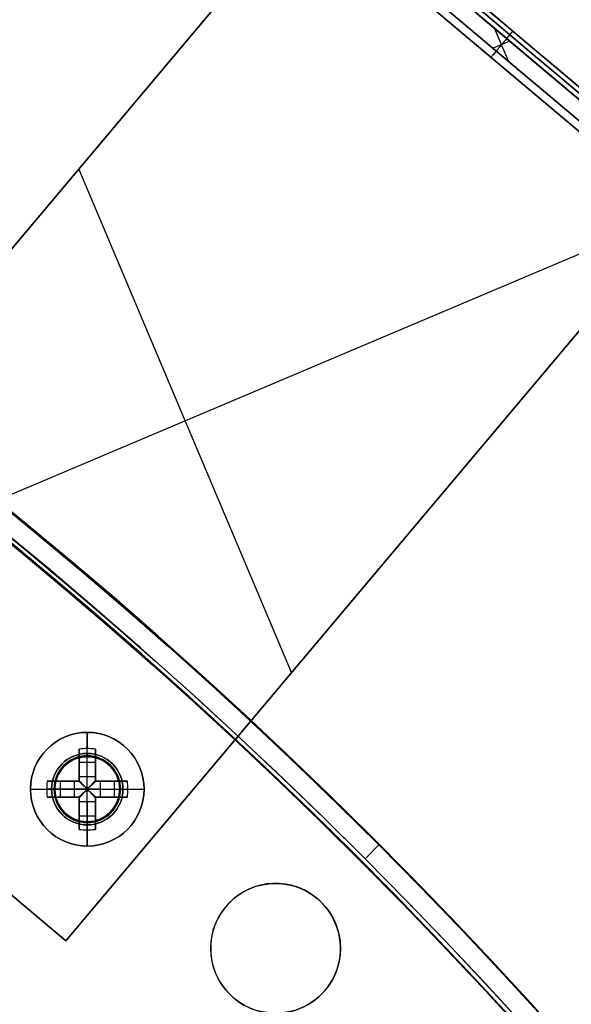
# Model space of a CAD drawing. Header units: millimetres. Extents: x -83 to 676, y -83 to 676.
# Tile 620 of 656: x 484 to 518, y 496 to 557. Entities that reach past the tile are written whole.
import ezdxf

# ---------------------------------------------------------------- set-up
doc = ezdxf.new("R2010")
doc.units = ezdxf.units.MM
doc.header["$MEASUREMENT"] = 0
doc.layers.add('IGES level 0', color=7, linetype='Continuous', true_color=0xff7878)

msp = doc.modelspace()

# ---------------------------------------------------------------- linework, layer by layer
at = {"layer": 'IGES level 0', "color": 5, "true_color": 0x1212ff}
for p, q in [((457.051, 604.576, -13.5), (571.788, 507.956, -13.5)), ((456.665, 604.118, -13.5), (571.401, 507.497, -13.5)), ((514.033, 555.807, -163.5), (514.42, 556.266, -163.5)), ((514.033, 555.807, 136.5), (514.42, 556.266, 136.5)), ((514.42, 556.266, -163.5), (514.42, 556.266, 136.5)), ((514.033, 555.807, -163.5), (514.033, 555.807, 136.5))]:
    msp.add_line(p, q, dxfattribs=at)
at = {"layer": 'IGES level 0', "color": 11, "true_color": 0xff7887}
for p, q in [((525.507, 546.145, 46.5), (502.559, 565.469, 46.5)), ((525.507, 546.145, 8), (502.559, 565.469, 8)), ((502.559, 565.469, 46.5), (525.507, 546.145, 46.5)), ((525.507, 546.145, 27.25), (502.559, 565.469, 27.25)), ((502.559, 565.469, 8), (525.507, 546.145, 8)), ((524.863, 545.38, 46.5), (501.915, 564.704, 46.5)), ((524.863, 545.38, 8), (501.915, 564.704, 8)), ((501.915, 564.704, 46.5), (524.863, 545.38, 46.5)), ((524.863, 545.38, 8), (501.915, 564.704, 8)), ((524.863, 545.38, 27.25), (501.915, 564.704, 27.25)), ((501.593, 564.322, 48), (463.911, 519.575, 48)), ((501.593, 564.322, 47), (463.911, 519.575, 47)), ((524.541, 544.998, 48), (501.593, 564.322, 48)), ((501.593, 564.322, 48), (524.541, 544.998, 48)), ((524.541, 544.998, 47), (501.593, 564.322, 47)), ((501.593, 564.322, 47), (524.541, 544.998, 47)), ((514.14, 554.41, 8), (513.282, 556.439, 8)), ((514.228, 555.643, 8), (513.194, 555.207, 8)), ((514.033, 555.807, 46.5), (514.033, 555.807, 8)), ((513.389, 555.042, 46.5), (513.389, 555.042, 8)), ((500.777, 516.778, 48), (487.675, 547.794, 48)), ((500.777, 516.778, 47), (487.675, 547.794, 47)), ((474.315, 523.876, 48), (524.467, 545.06, 48)), ((474.315, 523.876, 47), (524.467, 545.06, 47)), ((486.859, 500.251, 48), (524.541, 544.998, 48)), ((486.859, 500.251, 47), (524.541, 544.998, 47)), ((463.911, 519.575, 48), (486.859, 500.251, 48)), ((463.911, 519.575, 47), (486.859, 500.251, 47))]:
    msp.add_line(p, q, dxfattribs=at)
at = {"layer": 'IGES level 0', "color": 254, "true_color": 0xcad1ee}
for p, q in [((501.593, 564.322, 48), (463.911, 519.575, 48)), ((463.911, 519.575, 47), (501.593, 564.322, 47)), ((524.541, 544.998, 47), (486.859, 500.251, 47)), ((486.859, 500.251, 48), (524.541, 544.998, 48)), ((506.183, 523.198, 48), (506.183, 523.198, 47)), ((486.859, 500.251, 48), (463.911, 519.575, 48)), ((463.911, 519.575, 47), (486.859, 500.251, 47)), ((486.859, 500.251, 47.5), (463.911, 519.575, 47.5)), ((487.409, 511.433, 48), (487.409, 511.433, 47)), ((488.705, 511.522, 47), (488.705, 511.522, 45.8)), ((486.255, 510.108, 45.8), (486.255, 510.108, 47)), ((486.255, 510.108, 47), (486.255, 510.108, 45.8)), ((490.03, 510.369, 48), (490.03, 510.369, 47)), ((490.03, 510.369, 47), (490.03, 510.369, 48)), ((486.345, 508.812, 47), (486.345, 508.812, 48)), ((486.345, 508.812, 48), (486.345, 508.812, 47)), ((490.119, 509.073, 47), (490.119, 509.073, 45.8)), ((490.119, 509.073, 45.8), (490.119, 509.073, 47)), ((487.669, 507.659, 47), (487.669, 507.659, 45.8)), ((488.965, 507.748, 48), (488.965, 507.748, 47)), ((500.828, 503.657), (500.828, 503.657, -1.2)), ((495.929, 500.828, -1.2), (495.929, 500.828)), ((495.929, 500.828), (495.929, 500.828, -1.2)), ((486.859, 500.251, 47), (486.859, 500.251, 48)), ((486.859, 500.251, 47), (486.859, 500.251, 48)), ((503.657, 498.758), (503.657, 498.758, -1.2)), ((503.657, 498.758, -1.2), (503.657, 498.758))]:
    msp.add_line(p, q, dxfattribs=at)
at = {"layer": 'IGES level 0', "color": 1, "true_color": 0xff0808}
for p, q in [((488.187, 511.791, 48), (488.187, 513.091, 48)), ((487.687, 510.377, 48.463), (487.687, 512.065, 50.13)), ((487.687, 512.065, 50.13), (487.687, 510.377, 48.463)), ((488.187, 510.377, 48.463), (488.187, 512.091, 50.155)), ((488.687, 512.065, 50.13), (488.687, 510.377, 48.463)), ((488.687, 510.377, 48.463), (488.687, 512.065, 50.13)), ((487.687, 510.091, 49.699), (487.687, 511.629, 49.699)), ((487.687, 511.247, 49.322), (488.687, 511.247, 49.322)), ((487.687, 511.078, 49.155), (487.687, 511.078, 50.83)), ((488.187, 511.591, 47.8), (488.187, 511.591, 40)), ((488.187, 507.591, 40), (488.187, 511.591, 40)), ((488.187, 511.591, 40), (488.187, 511.591, 47.8)), ((488.687, 511.629, 49.699), (488.687, 510.091, 49.699)), ((488.687, 511.078, 49.155), (488.687, 511.078, 50.83)), ((485.713, 510.091, 50.13), (487.401, 510.091, 48.463)), ((487.401, 510.091, 48.463), (485.713, 510.091, 50.13)), ((486.149, 510.091, 49.699), (487.687, 510.091, 49.699)), ((486.531, 509.091, 49.322), (486.531, 510.091, 49.322)), ((486.7, 510.091, 49.155), (486.7, 510.091, 50.83)), ((487.401, 509.091, 48.463), (487.401, 510.091, 48.463)), ((487.401, 509.091, 48.463), (487.401, 510.091, 48.463)), ((487.687, 510.377, 48.463), (488.687, 510.377, 48.463)), ((487.687, 510.377, 48.463), (488.687, 510.377, 48.463)), ((487.687, 510.091, 51.128), (487.687, 510.091, 48.27)), ((487.687, 510.091, 48.27), (487.687, 510.091, 51.128)), ((488.687, 510.091, 51.128), (488.687, 510.091, 48.27)), ((488.687, 510.091, 49.699), (490.225, 510.091, 49.699)), ((488.687, 510.091, 48.27), (488.687, 510.091, 51.128)), ((488.973, 510.091, 48.463), (490.662, 510.091, 50.13)), ((488.973, 510.091, 48.463), (488.973, 509.091, 48.463)), ((490.662, 510.091, 50.13), (488.973, 510.091, 48.463)), ((488.973, 510.091, 48.463), (488.973, 509.091, 48.463)), ((489.674, 510.091, 49.155), (489.674, 510.091, 50.83)), ((489.843, 510.091, 49.322), (489.843, 509.091, 49.322)), ((484.687, 509.591, 48), (485.987, 509.591, 48)), ((487.401, 509.591, 48.463), (485.687, 509.591, 50.155)), ((486.187, 509.591, 47.8), (486.187, 509.591, 40)), ((486.187, 509.591, 40), (490.187, 509.591, 40)), ((488.285, 509.688, 48.18), (488.09, 509.688, 48.18)), ((488.09, 509.688, 48.18), (488.09, 509.493, 48.18)), ((488.09, 509.688, 48.18), (488.09, 509.493, 48.18)), ((488.285, 509.688, 48.18), (488.09, 509.688, 48.18)), ((488.09, 509.591, 48.18), (488.285, 509.591, 48.18)), ((488.09, 509.493, 48.18), (488.285, 509.493, 48.18)), ((488.09, 509.493, 48.18), (488.285, 509.493, 48.18)), ((488.187, 509.688, 48.18), (488.187, 509.493, 48.18)), ((488.285, 509.493, 48.18), (488.285, 509.688, 48.18)), ((488.285, 509.493, 48.18), (488.285, 509.688, 48.18)), ((488.973, 509.591, 48.463), (490.687, 509.591, 50.155)), ((490.187, 509.591, 47.8), (490.187, 509.591, 40)), ((490.387, 509.591, 48), (491.687, 509.591, 48)), ((487.401, 509.091, 48.463), (485.713, 509.091, 50.13)), ((485.713, 509.091, 50.13), (487.401, 509.091, 48.463)), ((487.687, 509.091, 49.699), (486.149, 509.091, 49.699)), ((486.7, 509.091, 49.155), (486.7, 509.091, 50.83)), ((487.687, 509.091, 51.128), (487.687, 509.091, 48.27)), ((487.687, 509.091, 48.27), (487.687, 509.091, 51.128)), ((487.687, 507.553, 49.699), (487.687, 509.091, 49.699)), ((487.687, 507.116, 50.13), (487.687, 508.804, 48.463)), ((488.687, 508.804, 48.463), (487.687, 508.804, 48.463)), ((487.687, 508.804, 48.463), (487.687, 507.116, 50.13)), ((488.687, 508.804, 48.463), (487.687, 508.804, 48.463)), ((488.187, 508.804, 48.463), (488.187, 507.091, 50.155)), ((488.687, 509.091, 51.128), (488.687, 509.091, 48.27)), ((488.687, 509.091, 49.699), (488.687, 507.553, 49.699)), ((488.687, 509.091, 48.27), (488.687, 509.091, 51.128)), ((490.225, 509.091, 49.699), (488.687, 509.091, 49.699)), ((488.687, 508.804, 48.463), (488.687, 507.116, 50.13)), ((488.687, 507.116, 50.13), (488.687, 508.804, 48.463)), ((490.662, 509.091, 50.13), (488.973, 509.091, 48.463)), ((488.973, 509.091, 48.463), (490.662, 509.091, 50.13)), ((489.674, 509.091, 49.155), (489.674, 509.091, 50.83)), ((487.687, 508.103, 49.155), (487.687, 508.103, 50.83)), ((488.687, 508.103, 49.155), (488.687, 508.103, 50.83)), ((488.687, 507.935, 49.322), (487.687, 507.935, 49.322)), ((488.187, 507.591, 40), (488.187, 507.591, 47.8)), ((488.187, 507.591, 47.8), (488.187, 507.591, 40)), ((488.187, 506.091, 48), (488.187, 507.391, 48))]:
    msp.add_line(p, q, dxfattribs=at)
at = {"layer": 'IGES level 0'}
for p, q in [((506.157, 506.157, 47), (505.309, 505.309, 47)), ((506.157, 506.157), (505.309, 505.309)), ((506.157, 506.157), (506.157, 506.157, 47)), ((506.157, 506.157, 47), (506.157, 506.157)), ((505.309, 505.309, 47), (505.309, 505.309)), ((505.309, 505.309), (505.309, 505.309, 47))]:
    msp.add_line(p, q, dxfattribs=at)
at = {"layer": 'IGES level 0', "color": 153, "true_color": 0x5393cf}
for centre, radius in [((296.5, 296.5), 296.5), ((296.5, 296.5, -1.2), 296.5), ((296.5, 296.5), 241), ((296.5, 296.5, -1.2), 241), ((499.793, 499.793), 4), ((499.793, 499.793, -1.2), 4)]:
    msp.add_circle(centre, radius, dxfattribs=at)
at = {"layer": 'IGES level 0'}
for centre, radius in [((296.5, 296.5, 47), 296.5), ((296.5, 296.5), 296.5), ((296.5, 296.5, 47), 295.3), ((296.5, 296.5), 295.3)]:
    msp.add_circle(centre, radius, dxfattribs=at)
at = {"layer": 'IGES level 0', "color": 124, "true_color": 0x1aa180}
for centre, radius in [((296.5, 296.5, 47), 295), ((296.5, 296.5, 45.8), 295), ((296.5, 296.5, 47), 242.5), ((296.5, 296.5, 45.8), 242.5), ((488.187, 509.591, 47), 2), ((488.187, 509.591, 45.8), 2)]:
    msp.add_circle(centre, radius, dxfattribs=at)
at = {"layer": 'IGES level 0', "color": 31, "true_color": 0xffba87}
for centre, radius in [((296.5, 296.5), 242.2), ((296.5, 296.5, 47), 242.2), ((296.5, 296.5), 241), ((296.5, 296.5, 47), 241)]:
    msp.add_circle(centre, radius, dxfattribs=at)
at = {"layer": 'IGES level 0', "color": 1, "true_color": 0xff0808}
for centre, radius in [((488.187, 509.591, 48), 3.5), ((488.187, 509.591, 48), 2.2), ((488.187, 509.591, 40), 2)]:
    msp.add_circle(centre, radius, dxfattribs=at)
at = {"layer": 'IGES level 0', "color": 11, "true_color": 0xff7887}
for centre in [(488.187, 509.591, 48), (488.187, 509.591, 47)]:
    msp.add_circle(centre, 2, dxfattribs=at)
at = {"layer": 'IGES level 0', "color": 5, "true_color": 0x1212ff, "extrusion": (0.644135, 0.764912, 1.21266e-15)}
msp.add_arc((-35.175, 61.5, 756.85), 75, 360, 180, dxfattribs=at)
msp.add_arc((-35.175, 61.5, 756.85), 75, 360, 180, dxfattribs=at)
at = {"layer": 'IGES level 0', "color": 5, "true_color": 0x1212ff, "extrusion": (0.644135, 0.764912, -1.21266e-15)}
msp.add_arc((-35.175, -88.5, 756.85), 75, 180, 360, dxfattribs=at)
msp.add_arc((-35.175, -88.5, 756.85), 75, 180, 360, dxfattribs=at)
at = {"layer": 'IGES level 0', "color": 5, "true_color": 0x1212ff, "extrusion": (0.644135, 0.764912, 4.76979e-15)}
msp.add_arc((-35.175, -88.5, 756.25), 75, 180, 0, dxfattribs=at)
at = {"layer": 'IGES level 0', "color": 5, "true_color": 0x1212ff, "extrusion": (0.644135, 0.764912, -6.95258e-15)}
msp.add_arc((-35.175, 61.5, 756.25), 75, 360, 180, dxfattribs=at)
at = {"layer": 'IGES level 0', "color": 5, "true_color": 0x1212ff, "extrusion": (0.644135, 0.764912, 1.53604e-15)}
msp.add_arc((-35.175, 61.5, 756.25), 75, 360, 180, dxfattribs=at)
at = {"layer": 'IGES level 0', "color": 5, "true_color": 0x1212ff, "extrusion": (0.644135, 0.764912, -1.53604e-15)}
msp.add_arc((-35.175, -88.5, 756.25), 75, 180, 360, dxfattribs=at)
at = {"layer": 'IGES level 0', "color": 5, "true_color": 0x1212ff, "extrusion": (0.644135, 0.764912, 0)}
for centre, start, end in [((-35.175, -88.5, 756.55), 180, 0), ((-35.175, 61.5, 756.55), 0, 180)]:
    msp.add_arc(centre, 75, start, end, dxfattribs=at)
at = {"layer": 'IGES level 0'}
for centre, radius, start, end in [((296.5, 296.5), 296.5, 45, 225), ((296.5, 296.5, 47), 296.5, 45, 225), ((296.5, 296.5, 23.5), 296.5, 45, 225), ((296.5, 296.5, 47), 295.3, 45, 225), ((296.5, 296.5), 295.3, 45, 225), ((296.5, 296.5, 23.5), 295.3, 45, 225), ((296.5, 296.5), 296.5, 225, 45), ((296.5, 296.5, 47), 296.5, 225, 45), ((296.5, 296.5, 23.5), 296.5, 225, 45), ((296.5, 296.5, 47), 295.3, 225, 45), ((296.5, 296.5), 295.3, 225, 45), ((296.5, 296.5, 23.5), 295.3, 225, 45)]:
    msp.add_arc(centre, radius, start, end, dxfattribs=at)
at = {"layer": 'IGES level 0', "color": 153, "true_color": 0x5393cf}
for centre, radius in [((296.5, 296.5, -1.2), 296.5), ((296.5, 296.5), 296.5), ((296.5, 296.5, -0.6), 296.5), ((296.5, 296.5, -1.2), 241), ((296.5, 296.5), 241), ((296.5, 296.5, -0.6), 241)]:
    msp.add_arc(centre, radius, 345, 165, dxfattribs=at)
at = {"layer": 'IGES level 0', "color": 124, "true_color": 0x1aa180}
for centre, radius in [((296.5, 296.5, 45.8), 295), ((296.5, 296.5, 47), 295), ((296.5, 296.5, 46.4), 295), ((296.5, 296.5, 45.8), 242.5), ((296.5, 296.5, 47), 242.5), ((296.5, 296.5, 46.4), 242.5)]:
    msp.add_arc(centre, radius, 345, 165, dxfattribs=at)
at = {"layer": 'IGES level 0', "color": 11, "true_color": 0xff7887, "extrusion": (0.764912, -0.644135, 7.50333e-12)}
msp.add_arc((754.75, 46.5, 35.175), 1.5, 360, 90, dxfattribs=at)
at = {"layer": 'IGES level 0', "color": 11, "true_color": 0xff7887, "extrusion": (0.764912, -0.644135, 3.1001e-11)}
msp.add_arc((754.75, 46.5, 35.175), 0.5, 360, 90, dxfattribs=at)
at = {"layer": 'IGES level 0', "color": 31, "true_color": 0xffba87}
for centre, radius in [((296.5, 296.5), 242.2), ((296.5, 296.5, 47), 242.2), ((296.5, 296.5, 23.5), 242.2), ((296.5, 296.5, 47), 241), ((296.5, 296.5), 241), ((296.5, 296.5, 23.5), 241)]:
    msp.add_arc(centre, radius, 315, 135, dxfattribs=at)
at = {"layer": 'IGES level 0', "color": 1, "true_color": 0xff0808}
for centre, radius, start, end in [((488.187, 509.591, 48), 3.5, 0, 180), ((488.187, 509.591, 48), 2.2, 90, 270), ((488.187, 509.591, 48), 2.2, 270, 90), ((488.187, 509.591, 47.941), 2.059, 90, 270), ((488.187, 509.591, 40), 2, 90, 270), ((488.187, 509.591, 47.8), 2, 90, 270), ((488.187, 509.591, 43.9), 2, 90, 270), ((488.187, 509.591, 47.8), 2, 90, 270), ((488.187, 509.591, 47.941), 2.059, 270, 90), ((488.187, 509.591, 47.8), 2, 270, 90), ((488.187, 509.591, 40), 2, 270, 90), ((488.187, 509.591, 47.8), 2, 270, 90), ((488.187, 509.591, 43.9), 2, 270, 90), ((488.187, 509.591, 48), 3.5, 180, 0)]:
    msp.add_arc(centre, radius, start, end, dxfattribs=at)
at = {"layer": 'IGES level 0', "color": 1, "true_color": 0xff0808, "extrusion": (1, 0, 0)}
for centre, radius, start, end in [((509.591, 47.686, 488.187), 3.514, 5.12754, 44.64884), ((509.591, 47.686, 487.687), 3.478, 44.64884, 81.73521), ((509.688, 49.16, 487.687), 0.98, 296.55957, 314.64884), ((509.688, 49.16, 487.687), 0.98, 296.55957, 314.64884), ((509.688, 49.16, 488.187), 0.98, 270, 314.64884), ((509.688, 49.16, 488.687), 0.98, 296.55957, 314.64884), ((509.493, 49.16, 488.187), 0.98, 225.35116, 270), ((509.591, 47.686, 487.687), 3.478, 98.26479, 135.35116), ((509.493, 49.16, 487.687), 0.98, 225.35116, 243.44043), ((509.493, 49.16, 488.687), 0.98, 225.35116, 243.44043), ((509.493, 49.16, 488.687), 0.98, 225.35116, 243.44043), ((507.391, 47.8, 488.187), 0.2, 360, 90), ((509.591, 47.686, 488.187), 3.514, 135.35116, 174.87246)]:
    msp.add_arc(centre, radius, start, end, dxfattribs=at)
at = {"layer": 'IGES level 0', "color": 1, "true_color": 0xff0808, "extrusion": (-4.8968e-14, -0.70276, 0.711427)}
msp.add_arc((488.187, 396.048, -324.195), 3.514, 81.81988, 98.18012, dxfattribs=at)
at = {"layer": 'IGES level 0', "color": 1, "true_color": 0xff0808, "extrusion": (-2.74971e-14, -0.70276, 0.711427)}
msp.add_arc((488.187, 396.048, -324.195), 3.514, 81.81988, 98.18012, dxfattribs=at)
at = {"layer": 'IGES level 0', "color": 1, "true_color": 0xff0808, "extrusion": (1, -4.80517e-14, -1.52064e-13)}
msp.add_arc((509.591, 47.686, 487.687), 3.478, 44.64884, 81.73521, dxfattribs=at)
at = {"layer": 'IGES level 0', "color": 1, "true_color": 0xff0808, "extrusion": (1, -6.86161e-13, 6.86161e-13)}
msp.add_arc((511.791, 47.8, 488.187), 0.2, 90, 180, dxfattribs=at)
msp.add_arc((511.791, 47.8, 488.187), 0.2, 90, 180, dxfattribs=at)
at = {"layer": 'IGES level 0', "color": 1, "true_color": 0xff0808, "extrusion": (1, -1.41968e-13, -2.80952e-13)}
msp.add_arc((509.591, 47.686, 488.687), 3.478, 44.64884, 81.73521, dxfattribs=at)
at = {"layer": 'IGES level 0', "color": 1, "true_color": 0xff0808, "extrusion": (1, 1.41968e-13, 2.80952e-13)}
msp.add_arc((509.591, 47.686, 488.687), 3.478, 44.64884, 81.73521, dxfattribs=at)
at = {"layer": 'IGES level 0', "color": 254, "true_color": 0xcad1ee}
for centre, radius, start, end in [((488.187, 509.591, 48), 2, 22.89915, 202.89915), ((488.187, 509.591, 47), 2, 22.89915, 202.89915), ((488.187, 509.591, 47.5), 2, 22.89915, 202.89915), ((488.187, 509.591, 47), 2, 345, 165), ((488.187, 509.591, 45.8), 2, 345, 165), ((488.187, 509.591, 46.4), 2, 345, 165), ((488.187, 509.591, 47), 2, 165, 345), ((488.187, 509.591, 45.8), 2, 165, 345), ((488.187, 509.591, 46.4), 2, 165, 345), ((488.187, 509.591, 48), 2, 202.89915, 22.89915), ((488.187, 509.591, 47), 2, 202.89915, 22.89915), ((488.187, 509.591, 47.5), 2, 202.89915, 22.89915), ((499.793, 499.793), 4, 345, 165), ((499.793, 499.793, -1.2), 4, 345, 165), ((499.793, 499.793, -0.6), 4, 345, 165), ((499.793, 499.793), 4, 165, 345), ((499.793, 499.793, -1.2), 4, 165, 345), ((499.793, 499.793, -0.6), 4, 165, 345)]:
    msp.add_arc(centre, radius, start, end, dxfattribs=at)
at = {"layer": 'IGES level 0', "color": 1, "true_color": 0xff0808, "extrusion": (0.70276, 3.42943e-15, 0.711427)}
msp.add_arc((509.591, -313.798, 377.003), 3.514, 81.81988, 98.18012, dxfattribs=at)
at = {"layer": 'IGES level 0', "color": 1, "true_color": 0xff0808, "extrusion": (0.70276, -2.09927e-13, 0.711427)}
msp.add_arc((509.591, -313.798, 377.003), 3.514, 81.81988, 90, dxfattribs=at)
at = {"layer": 'IGES level 0', "color": 1, "true_color": 0xff0808, "extrusion": (-1.41968e-13, 1, 2.80952e-13)}
msp.add_arc((-488.187, 47.686, 510.091), 3.478, 44.64884, 81.73521, dxfattribs=at)
at = {"layer": 'IGES level 0', "color": 1, "true_color": 0xff0808, "extrusion": (0, 1, 0)}
for centre, radius, start, end in [((-488.187, 47.686, 510.091), 3.478, 44.64884, 81.73521), ((-488.09, 49.16, 510.091), 0.98, 296.55957, 314.64884), ((-488.187, 47.686, 510.091), 3.478, 98.26479, 135.35116), ((-488.285, 49.16, 510.091), 0.98, 225.35116, 243.44043), ((-488.09, 49.16, 509.591), 0.98, 270, 314.64884), ((-488.285, 49.16, 509.591), 0.98, 225.35116, 270), ((-488.187, 47.686, 509.091), 3.478, 44.64884, 81.73521), ((-488.09, 49.16, 509.091), 0.98, 296.55957, 314.64884), ((-488.09, 49.16, 509.091), 0.98, 296.55957, 314.64884), ((-488.285, 49.16, 509.091), 0.98, 225.35116, 243.44043)]:
    msp.add_arc(centre, radius, start, end, dxfattribs=at)
at = {"layer": 'IGES level 0', "color": 1, "true_color": 0xff0808, "extrusion": (-8.14761e-12, 1, -1.13787e-11)}
msp.add_arc((-488.09, 49.16, 510.091), 0.98, 296.55957, 314.64884, dxfattribs=at)
at = {"layer": 'IGES level 0', "color": 1, "true_color": 0xff0808, "extrusion": (0.689371, -0.689371, -0.222565)}
msp.add_arc((705.535, 43.606, -26.021), 0.08, 257.44027, 282.54752, dxfattribs=at)
at = {"layer": 'IGES level 0', "color": 1, "true_color": 0xff0808, "extrusion": (0.702705, -0.702705, -0.111406)}
msp.add_arc((705.535, 46.247, -20.753), 0.08, 263.7148, 276.35685, dxfattribs=at)
at = {"layer": 'IGES level 0', "color": 1, "true_color": 0xff0808, "extrusion": (0.702705, 0.702705, 0.111406)}
msp.add_arc((15.135, -30.668, 706.856), 0.08, 263.64315, 276.2852, dxfattribs=at)
at = {"layer": 'IGES level 0', "color": 1, "true_color": 0xff0808, "extrusion": (0.689371, 0.689371, 0.222565)}
msp.add_arc((15.135, -110.053, 699.105), 0.08, 257.45248, 282.55973, dxfattribs=at)
at = {"layer": 'IGES level 0', "color": 1, "true_color": 0xff0808, "extrusion": (1, 2.71587e-12, -3.7929e-12)}
msp.add_arc((509.688, 49.16, 488.687), 0.98, 296.55957, 314.64884, dxfattribs=at)
at = {"layer": 'IGES level 0', "color": 1, "true_color": 0xff0808, "extrusion": (1.41968e-13, 1, 2.80952e-13)}
for centre in [(-488.187, 47.686, 510.091), (-488.187, 47.686, 509.091)]:
    msp.add_arc(centre, 3.478, 98.26479, 135.35116, dxfattribs=at)
at = {"layer": 'IGES level 0', "color": 1, "true_color": 0xff0808, "extrusion": (2.71587e-12, 1, -3.7929e-12)}
for centre in [(-488.285, 49.16, 510.091), (-488.285, 49.16, 509.091)]:
    msp.add_arc(centre, 0.98, 225.35116, 243.44043, dxfattribs=at)
at = {"layer": 'IGES level 0', "color": 1, "true_color": 0xff0808, "extrusion": (-0.70276, -3.42943e-15, 0.711427)}
msp.add_arc((-509.591, 380.821, -309.153), 3.514, 81.81988, 98.18012, dxfattribs=at)
at = {"layer": 'IGES level 0', "color": 1, "true_color": 0xff0808, "extrusion": (-0.70276, -3.37614e-13, 0.711427)}
msp.add_arc((-509.591, 380.821, -309.153), 3.514, 90, 98.18012, dxfattribs=at)
at = {"layer": 'IGES level 0', "color": 1, "true_color": 0xff0808, "extrusion": (2.49185e-13, 1, -1.15606e-13)}
msp.add_arc((-488.187, 47.686, 509.591), 3.514, 5.12754, 44.64884, dxfattribs=at)
at = {"layer": 'IGES level 0', "color": 1, "true_color": 0xff0808, "extrusion": (-2.49185e-13, 1, 1.15606e-13)}
msp.add_arc((-488.187, 47.686, 509.591), 3.514, 5.12754, 44.64884, dxfattribs=at)
at = {"layer": 'IGES level 0', "color": 1, "true_color": 0xff0808, "extrusion": (0.70276, 4.20483e-13, 0.711427)}
msp.add_arc((509.591, -313.798, 377.003), 3.514, 90, 98.18012, dxfattribs=at)
at = {"layer": 'IGES level 0', "color": 1, "true_color": 0xff0808, "extrusion": (2.1883e-10, 1, 2.87549e-11)}
msp.add_arc((-485.987, 47.8, 509.591), 0.2, 90, 180, dxfattribs=at)
at = {"layer": 'IGES level 0', "color": 1, "true_color": 0xff0808, "extrusion": (0.702705, 0.702705, -0.111406)}
msp.add_arc((15.135, 126.533, 695.431), 0.08, 263.7148, 276.35685, dxfattribs=at)
at = {"layer": 'IGES level 0', "color": 1, "true_color": 0xff0808, "extrusion": (0.702705, -0.702705, 0.111406)}
msp.add_arc((705.535, 49.619, -9.327), 0.08, 263.64315, 276.2852, dxfattribs=at)
at = {"layer": 'IGES level 0', "color": 1, "true_color": 0xff0808, "extrusion": (2.18833e-10, 1, -2.87547e-11)}
msp.add_arc((-490.387, 47.8, 509.591), 0.2, 360, 90, dxfattribs=at)
at = {"layer": 'IGES level 0', "color": 1, "true_color": 0xff0808, "extrusion": (-0.70276, -2.78646e-14, 0.711427)}
msp.add_arc((-509.591, 380.821, -309.153), 3.514, 81.81988, 90, dxfattribs=at)
at = {"layer": 'IGES level 0', "color": 1, "true_color": 0xff0808, "extrusion": (-2.49185e-13, 1, -1.15606e-13)}
msp.add_arc((-488.187, 47.686, 509.591), 3.514, 135.35116, 174.87246, dxfattribs=at)
at = {"layer": 'IGES level 0', "color": 1, "true_color": 0xff0808, "extrusion": (2.49185e-13, 1, 1.15606e-13)}
msp.add_arc((-488.187, 47.686, 509.591), 3.514, 135.35116, 174.87246, dxfattribs=at)
at = {"layer": 'IGES level 0', "color": 1, "true_color": 0xff0808, "extrusion": (1.41968e-13, 1, -2.80952e-13)}
msp.add_arc((-488.187, 47.686, 509.091), 3.478, 44.64884, 81.73521, dxfattribs=at)
at = {"layer": 'IGES level 0', "color": 1, "true_color": 0xff0808, "extrusion": (1, -1.41968e-13, 2.80952e-13)}
for centre in [(509.591, 47.686, 487.687), (509.591, 47.686, 488.687)]:
    msp.add_arc(centre, 3.478, 98.26479, 135.35116, dxfattribs=at)
at = {"layer": 'IGES level 0', "color": 1, "true_color": 0xff0808, "extrusion": (1, 2.71587e-12, 3.7929e-12)}
msp.add_arc((509.493, 49.16, 487.687), 0.98, 225.35116, 243.44043, dxfattribs=at)
at = {"layer": 'IGES level 0', "color": 1, "true_color": 0xff0808, "extrusion": (0.689371, 0.689371, -0.222565)}
msp.add_arc((15.135, 204.002, 676.573), 0.08, 257.44027, 282.54752, dxfattribs=at)
at = {"layer": 'IGES level 0', "color": 1, "true_color": 0xff0808, "extrusion": (0.689371, -0.689371, 0.222565)}
msp.add_arc((705.535, 50.342, -3.489), 0.08, 257.45248, 282.55973, dxfattribs=at)
at = {"layer": 'IGES level 0', "color": 1, "true_color": 0xff0808, "extrusion": (1, 9.39164e-14, -1.28888e-13)}
msp.add_arc((509.591, 47.686, 488.687), 3.478, 98.26479, 135.35116, dxfattribs=at)
at = {"layer": 'IGES level 0', "color": 1, "true_color": 0xff0808, "extrusion": (-1.41968e-13, 1, -2.80952e-13)}
msp.add_arc((-488.187, 47.686, 509.091), 3.478, 98.26479, 135.35116, dxfattribs=at)
at = {"layer": 'IGES level 0', "color": 1, "true_color": 0xff0808, "extrusion": (1, -6.86161e-13, -6.86161e-13)}
msp.add_arc((507.391, 47.8, 488.187), 0.2, 360, 90, dxfattribs=at)
at = {"layer": 'IGES level 0', "color": 1, "true_color": 0xff0808, "extrusion": (-1.24501e-14, 0.70276, 0.711427)}
msp.add_arc((-488.187, -329.025, 392.045), 3.514, 81.81988, 98.18012, dxfattribs=at)
at = {"layer": 'IGES level 0', "color": 1, "true_color": 0xff0808, "extrusion": (4.8968e-14, 0.70276, 0.711427)}
msp.add_arc((-488.187, -329.025, 392.045), 3.514, 81.81988, 98.18012, dxfattribs=at)
at = {"layer": 'IGES level 0', "color": 1, "true_color": 0xff0808}
for points in [[(487.651, 510.091, 48.283), (487.663, 510.091, 48.277), (487.675, 510.091, 48.273), (487.687, 510.091, 48.27)], [(487.687, 510.091, 48.27), (487.687, 510.103, 48.273), (487.687, 510.115, 48.277), (487.687, 510.126, 48.283)], [(488.687, 510.126, 48.283), (488.687, 510.115, 48.277), (488.687, 510.103, 48.273), (488.687, 510.091, 48.27)], [(488.687, 510.091, 48.27), (488.699, 510.091, 48.273), (488.711, 510.091, 48.277), (488.723, 510.091, 48.283)], [(487.687, 509.091, 48.27), (487.675, 509.091, 48.273), (487.663, 509.091, 48.277), (487.651, 509.091, 48.283)], [(487.687, 509.055, 48.283), (487.687, 509.066, 48.277), (487.687, 509.078, 48.273), (487.687, 509.091, 48.27)], [(488.687, 509.091, 48.27), (488.687, 509.078, 48.273), (488.687, 509.066, 48.277), (488.687, 509.055, 48.283)], [(488.723, 509.091, 48.283), (488.711, 509.091, 48.277), (488.699, 509.091, 48.273), (488.687, 509.091, 48.27)]]:
    msp.add_open_spline(points, degree=3, dxfattribs=at)
for points, knots in [([(487.687, 510.091, 48.27), (487.68, 510.091, 48.272), (487.673, 510.091, 48.274), (487.661, 510.091, 48.279), (487.656, 510.091, 48.281), (487.651, 510.091, 48.283)], [0, 0, 0, 0, 0.00002195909, 0.00002195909, 0.0000380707, 0.0000380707, 0.0000380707, 0.0000380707]), ([(487.651, 510.091, 48.283), (487.696, 510.049, 48.261), (487.742, 510.007, 48.242), (487.837, 509.92, 48.212), (487.887, 509.875, 48.2), (487.987, 509.782, 48.184), (488.038, 509.735, 48.18), (488.09, 509.688, 48.18)], [0, 0, 0, 0, 0.320257, 0.320257, 0.655825, 0.655825, 1, 1, 1, 1]), ([(487.651, 510.091, 48.283), (487.667, 510.076, 48.275), (487.684, 510.061, 48.268), (487.718, 510.03, 48.253), (487.735, 510.014, 48.246), (487.77, 509.981, 48.233), (487.788, 509.965, 48.227), (487.822, 509.934, 48.217), (487.838, 509.919, 48.212), (487.872, 509.888, 48.204), (487.89, 509.872, 48.2), (487.926, 509.839, 48.193), (487.944, 509.822, 48.191), (487.983, 509.786, 48.186), (488.003, 509.768, 48.183), (488.043, 509.731, 48.181), (488.063, 509.713, 48.18), (488.086, 509.692, 48.18), (488.088, 509.69, 48.18), (488.09, 509.688, 48.18)], [0, 0, 0, 0, 0.129053, 0.129053, 0.256755, 0.256755, 0.38469, 0.38469, 0.5, 0.5, 0.626455, 0.626455, 0.749753, 0.749753, 0.874877, 0.874877, 0.989347, 0.989347, 1, 1, 1, 1]), ([(487.685, 510.091, 48.271), (487.721, 510.051, 48.253), (487.781, 509.986, 48.228), (487.842, 509.92, 48.211), (487.866, 509.894, 48.206)], [0.0440598, 0.0440598, 0.0440598, 0.0440598, 0.3202573, 0.497, 0.497, 0.497, 0.497]), ([(488.09, 509.688, 48.18), (488.071, 509.708, 48.18), (488.053, 509.728, 48.18), (488.019, 509.765, 48.183), (488.002, 509.784, 48.184), (487.969, 509.82, 48.189), (487.953, 509.837, 48.191), (487.922, 509.871, 48.197), (487.907, 509.887, 48.2), (487.884, 509.912, 48.206), (487.877, 509.92, 48.208), (487.855, 509.944, 48.214), (487.839, 509.961, 48.218), (487.809, 509.994, 48.229), (487.794, 510.01, 48.234), (487.764, 510.043, 48.246), (487.749, 510.059, 48.253), (487.72, 510.091, 48.266), (487.705, 510.106, 48.273), (487.69, 510.123, 48.282), (487.689, 510.125, 48.282), (487.687, 510.126, 48.283)], [0, 0, 0, 0, 0.101614, 0.101614, 0.209673, 0.209673, 0.321553, 0.321553, 0.439036, 0.439036, 0.5, 0.5, 0.625, 0.625, 0.744934, 0.744934, 0.864797, 0.864797, 0.986554, 0.986554, 1, 1, 1, 1]), ([(487.687, 510.126, 48.283), (487.687, 510.12, 48.28), (487.687, 510.112, 48.277), (487.687, 510.1, 48.273), (487.687, 510.096, 48.271), (487.687, 510.091, 48.27)], [0, 0, 0, 0, 0.00002297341, 0.00002297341, 0.0000380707, 0.0000380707, 0.0000380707, 0.0000380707]), ([(488.687, 510.126, 48.283), (488.672, 510.11, 48.275), (488.657, 510.094, 48.268), (488.626, 510.06, 48.253), (488.61, 510.043, 48.246), (488.578, 510.007, 48.233), (488.561, 509.989, 48.227), (488.53, 509.956, 48.217), (488.516, 509.939, 48.212), (488.485, 509.906, 48.204), (488.468, 509.888, 48.2), (488.435, 509.852, 48.193), (488.418, 509.834, 48.191), (488.383, 509.795, 48.186), (488.365, 509.775, 48.183), (488.328, 509.735, 48.181), (488.309, 509.715, 48.18), (488.288, 509.692, 48.18), (488.287, 509.69, 48.18), (488.285, 509.688, 48.18)], [0, 0, 0, 0, 0.1290525, 0.1290525, 0.2567545, 0.2567545, 0.3846897, 0.3846897, 0.5, 0.5, 0.6264552, 0.6264552, 0.7497533, 0.7497533, 0.8748767, 0.8748767, 0.9893473, 0.9893473, 1, 1, 1, 1]), ([(488.687, 510.126, 48.283), (488.646, 510.082, 48.261), (488.604, 510.036, 48.242), (488.517, 509.941, 48.212), (488.471, 509.891, 48.2), (488.379, 509.791, 48.184), (488.332, 509.739, 48.18), (488.285, 509.688, 48.18)], [0, 0, 0, 0, 0.320257, 0.320257, 0.655825, 0.655825, 1, 1, 1, 1]), ([(488.285, 509.688, 48.18), (488.305, 509.707, 48.18), (488.324, 509.724, 48.18), (488.362, 509.759, 48.183), (488.38, 509.776, 48.184), (488.416, 509.809, 48.189), (488.433, 509.825, 48.191), (488.467, 509.856, 48.197), (488.484, 509.871, 48.2), (488.508, 509.893, 48.206), (488.516, 509.901, 48.208), (488.54, 509.923, 48.214), (488.557, 509.939, 48.218), (488.59, 509.969, 48.229), (488.607, 509.984, 48.234), (488.639, 510.014, 48.246), (488.656, 510.029, 48.253), (488.687, 510.058, 48.266), (488.703, 510.072, 48.273), (488.72, 510.088, 48.282), (488.721, 510.089, 48.282), (488.723, 510.091, 48.283)], [0, 0, 0, 0, 0.101614, 0.101614, 0.209673, 0.209673, 0.321553, 0.321553, 0.439036, 0.439036, 0.5, 0.5, 0.625, 0.625, 0.744934, 0.744934, 0.864797, 0.864797, 0.986554, 0.986554, 1, 1, 1, 1]), ([(488.687, 510.092, 48.271), (488.648, 510.057, 48.253), (488.583, 509.997, 48.228), (488.516, 509.936, 48.211), (488.49, 509.912, 48.206)], [0.0440597, 0.0440597, 0.0440597, 0.0440597, 0.3202573, 0.497, 0.497, 0.497, 0.497]), ([(488.687, 510.091, 48.27), (488.687, 510.098, 48.272), (488.687, 510.105, 48.274), (488.687, 510.117, 48.279), (488.687, 510.122, 48.281), (488.687, 510.126, 48.283)], [0, 0, 0, 0, 0.00002195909, 0.00002195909, 0.0000380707, 0.0000380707, 0.0000380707, 0.0000380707]), ([(488.723, 510.091, 48.283), (488.716, 510.091, 48.28), (488.709, 510.091, 48.277), (488.697, 510.091, 48.273), (488.692, 510.091, 48.271), (488.687, 510.091, 48.27)], [0, 0, 0, 0, 0.00002297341, 0.00002297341, 0.0000380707, 0.0000380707, 0.0000380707, 0.0000380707]), ([(488.09, 509.493, 48.18), (488.069, 509.474, 48.18), (488.05, 509.457, 48.18), (488.012, 509.422, 48.183), (487.994, 509.405, 48.184), (487.958, 509.372, 48.189), (487.941, 509.357, 48.191), (487.907, 509.325, 48.197), (487.89, 509.31, 48.2), (487.866, 509.288, 48.206), (487.858, 509.281, 48.208), (487.834, 509.258, 48.214), (487.817, 509.243, 48.218), (487.784, 509.212, 48.229), (487.767, 509.197, 48.234), (487.735, 509.167, 48.246), (487.719, 509.152, 48.253), (487.687, 509.123, 48.266), (487.671, 509.109, 48.273), (487.655, 509.094, 48.282), (487.653, 509.092, 48.282), (487.651, 509.091, 48.283)], [0, 0, 0, 0, 0.101614, 0.101614, 0.209673, 0.209673, 0.321553, 0.321553, 0.439036, 0.439036, 0.5, 0.5, 0.625, 0.625, 0.744934, 0.744934, 0.864797, 0.864797, 0.986554, 0.986554, 1, 1, 1, 1]), ([(487.687, 509.055, 48.283), (487.702, 509.071, 48.275), (487.717, 509.087, 48.268), (487.748, 509.121, 48.253), (487.764, 509.139, 48.246), (487.796, 509.174, 48.233), (487.813, 509.192, 48.227), (487.844, 509.226, 48.217), (487.859, 509.242, 48.212), (487.889, 509.275, 48.204), (487.906, 509.293, 48.2), (487.939, 509.329, 48.193), (487.956, 509.348, 48.191), (487.991, 509.386, 48.186), (488.01, 509.406, 48.183), (488.047, 509.446, 48.181), (488.065, 509.466, 48.18), (488.086, 509.489, 48.18), (488.088, 509.491, 48.18), (488.09, 509.493, 48.18)], [0, 0, 0, 0, 0.1290525, 0.1290525, 0.2567545, 0.2567545, 0.3846897, 0.3846897, 0.5, 0.5, 0.6264552, 0.6264552, 0.7497533, 0.7497533, 0.8748767, 0.8748767, 0.9893473, 0.9893473, 1, 1, 1, 1]), ([(487.687, 509.055, 48.283), (487.728, 509.1, 48.261), (487.77, 509.145, 48.242), (487.858, 509.241, 48.212), (487.903, 509.29, 48.2), (487.995, 509.391, 48.184), (488.042, 509.442, 48.18), (488.09, 509.493, 48.18)], [0, 0, 0, 0, 0.320257, 0.320257, 0.655825, 0.655825, 1, 1, 1, 1]), ([(487.687, 509.089, 48.271), (487.726, 509.125, 48.253), (487.792, 509.185, 48.228), (487.858, 509.245, 48.211), (487.884, 509.269, 48.206)], [0.0440597, 0.0440597, 0.0440597, 0.0440597, 0.3202573, 0.497, 0.497, 0.497, 0.497]), ([(488.723, 509.091, 48.283), (488.707, 509.105, 48.275), (488.69, 509.121, 48.268), (488.656, 509.152, 48.253), (488.639, 509.168, 48.246), (488.604, 509.2, 48.233), (488.586, 509.216, 48.227), (488.552, 509.247, 48.217), (488.536, 509.262, 48.212), (488.503, 509.293, 48.204), (488.485, 509.309, 48.2), (488.449, 509.343, 48.193), (488.43, 509.359, 48.191), (488.392, 509.395, 48.186), (488.372, 509.413, 48.183), (488.331, 509.45, 48.181), (488.311, 509.468, 48.18), (488.289, 509.489, 48.18), (488.287, 509.491, 48.18), (488.285, 509.493, 48.18)], [0, 0, 0, 0, 0.1290525, 0.1290525, 0.2567545, 0.2567545, 0.3846897, 0.3846897, 0.5, 0.5, 0.6264552, 0.6264552, 0.7497533, 0.7497533, 0.8748767, 0.8748767, 0.9893473, 0.9893473, 1, 1, 1, 1]), ([(488.285, 509.493, 48.18), (488.303, 509.473, 48.18), (488.321, 509.454, 48.18), (488.356, 509.416, 48.183), (488.372, 509.397, 48.184), (488.405, 509.362, 48.189), (488.421, 509.344, 48.191), (488.452, 509.31, 48.197), (488.467, 509.294, 48.2), (488.49, 509.27, 48.206), (488.497, 509.262, 48.208), (488.52, 509.237, 48.214), (488.535, 509.22, 48.218), (488.566, 509.187, 48.229), (488.581, 509.171, 48.234), (488.61, 509.138, 48.246), (488.625, 509.122, 48.253), (488.654, 509.09, 48.266), (488.669, 509.075, 48.273), (488.684, 509.058, 48.282), (488.686, 509.056, 48.282), (488.687, 509.055, 48.283)], [0, 0, 0, 0, 0.101614, 0.101614, 0.209673, 0.209673, 0.321553, 0.321553, 0.439036, 0.439036, 0.5, 0.5, 0.625, 0.625, 0.744934, 0.744934, 0.864797, 0.864797, 0.986554, 0.986554, 1, 1, 1, 1]), ([(488.723, 509.091, 48.283), (488.678, 509.132, 48.261), (488.632, 509.174, 48.242), (488.537, 509.261, 48.212), (488.488, 509.306, 48.2), (488.387, 509.399, 48.184), (488.336, 509.446, 48.18), (488.285, 509.493, 48.18)], [0, 0, 0, 0, 0.320257, 0.320257, 0.655825, 0.655825, 1, 1, 1, 1]), ([(488.689, 509.091, 48.271), (488.653, 509.13, 48.253), (488.593, 509.195, 48.228), (488.532, 509.262, 48.211), (488.508, 509.288, 48.206)], [0.0440597, 0.0440597, 0.0440597, 0.0440597, 0.3202573, 0.497, 0.497, 0.497, 0.497]), ([(487.651, 509.091, 48.283), (487.658, 509.091, 48.28), (487.665, 509.091, 48.277), (487.677, 509.091, 48.273), (487.682, 509.091, 48.271), (487.687, 509.091, 48.27)], [0, 0, 0, 0, 0.00002297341, 0.00002297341, 0.0000380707, 0.0000380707, 0.0000380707, 0.0000380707]), ([(487.687, 509.091, 48.27), (487.687, 509.083, 48.272), (487.687, 509.076, 48.274), (487.687, 509.065, 48.279), (487.687, 509.06, 48.281), (487.687, 509.055, 48.283)], [0, 0, 0, 0, 0.00002195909, 0.00002195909, 0.0000380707, 0.0000380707, 0.0000380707, 0.0000380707]), ([(488.687, 509.055, 48.283), (488.687, 509.062, 48.28), (488.687, 509.069, 48.277), (488.687, 509.081, 48.273), (488.687, 509.086, 48.271), (488.687, 509.091, 48.27)], [0, 0, 0, 0, 0.00002297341, 0.00002297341, 0.0000380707, 0.0000380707, 0.0000380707, 0.0000380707]), ([(488.687, 509.091, 48.27), (488.694, 509.091, 48.272), (488.701, 509.091, 48.274), (488.713, 509.091, 48.279), (488.718, 509.091, 48.281), (488.723, 509.091, 48.283)], [0, 0, 0, 0, 0.00002195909, 0.00002195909, 0.0000380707, 0.0000380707, 0.0000380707, 0.0000380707])]:
    msp.add_open_spline(points, degree=3, knots=knots, dxfattribs=at)
for points, weights in [([(488.09, 509.688, 48.18), (487.877, 509.919, 48.18), (487.687, 510.126, 48.283)], [1, 0.972991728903, 1]), ([(488.285, 509.688, 48.18), (488.516, 509.901, 48.18), (488.723, 510.091, 48.283)], [1, 0.972991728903, 1]), ([(488.09, 509.493, 48.18), (487.858, 509.281, 48.18), (487.651, 509.091, 48.283)], [1, 0.972991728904, 1]), ([(488.285, 509.493, 48.18), (488.497, 509.262, 48.18), (488.687, 509.055, 48.283)], [1, 0.972991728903, 1])]:
    msp.add_rational_spline(points, weights, degree=2, dxfattribs=at)

doc.saveas('drawing.dxf')
